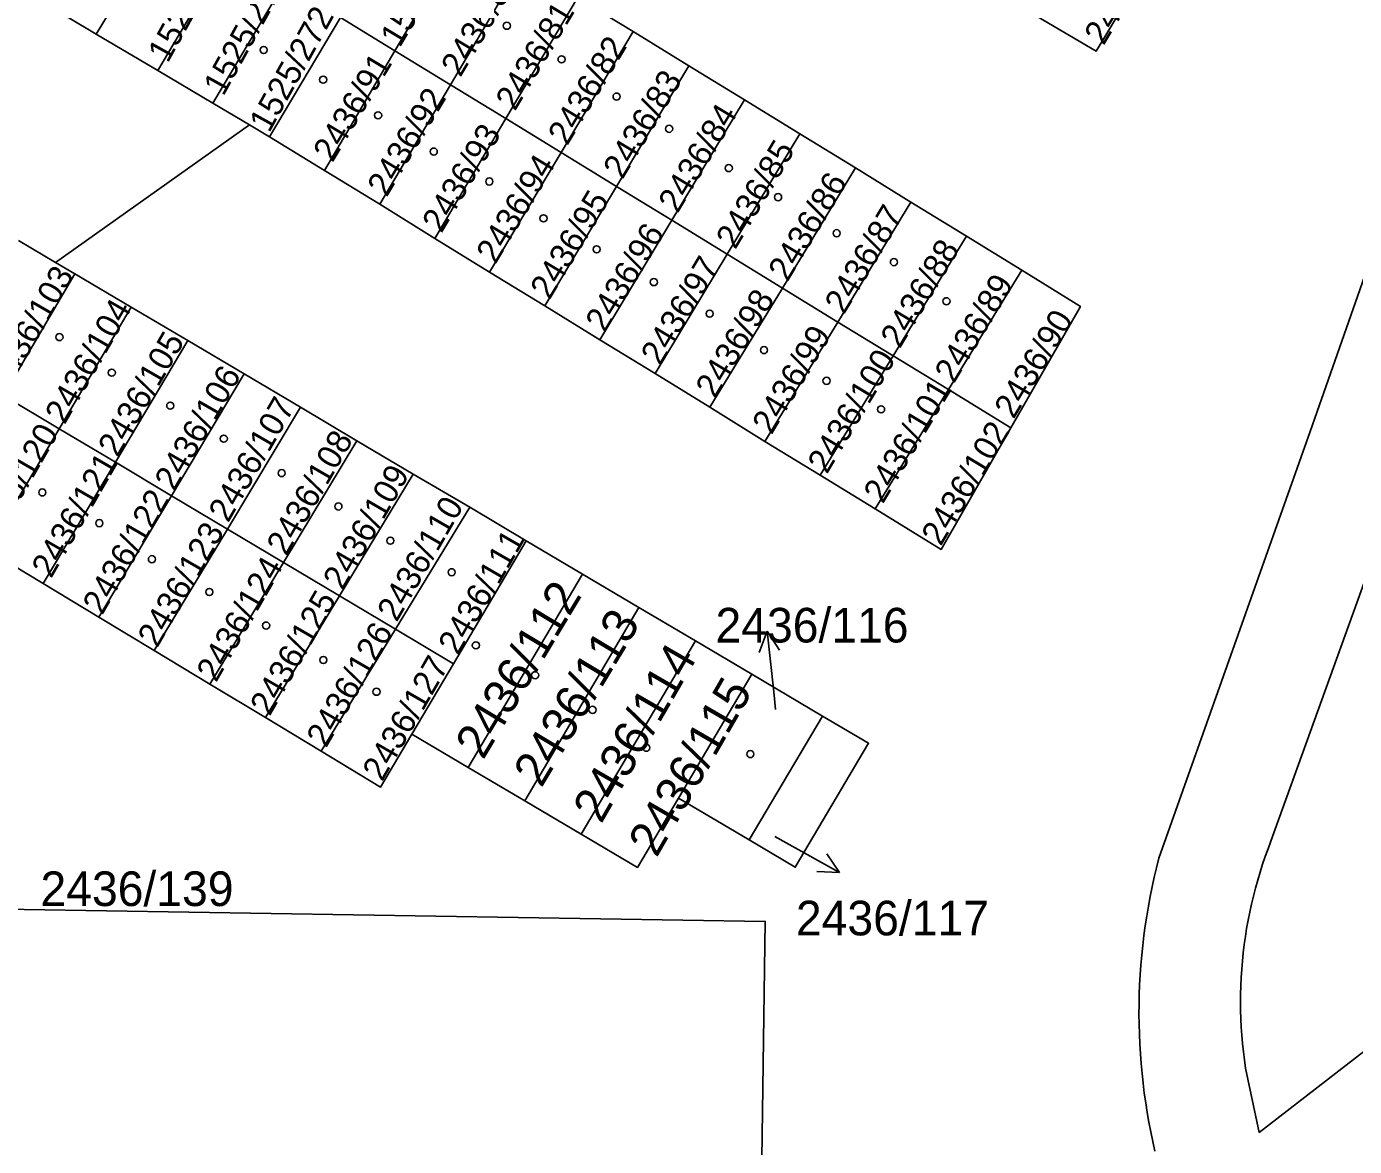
# Model space of a CAD drawing. Extents: x -869103 to -863415, y -1015889 to -1012477.
# Drawn here: x -865727.8 to -865662.6, y -1014844.8 to -1014789.8 of the extents above; entities that cross this region are included whole.
import ezdxf

# ---------------------------------------------------------------- set-up
doc = ezdxf.new("R2010")
doc.units = 0
for name, color, linetype in [('Hranice parcel', 7, 'Continuous'), ('Parcelní čísla', 7, 'Continuous'), ('Pop  PČ popisy', 7, 'Continuous'), ('Vnitřní kresba', 7, 'Continuous'), ('Značky budov', 7, 'Continuous')]:
    doc.layers.add(name, color=color, linetype=linetype)

msp = doc.modelspace()

# ---------------------------------------------------------------- linework, layer by layer
at = {"layer": 'Hranice parcel'}
for p, q in [((-865720.8, -1014784.22), (-865724.36, -1014790.18)), ((-865709.69, -1014790.99), (-865706.17, -1014785.02)), ((-865721.34, -1014791.95), (-865717.81, -1014786.01)), ((-865706.97, -1014792.66), (-865703.44, -1014786.69)), ((-865718.63, -1014793.56), (-865715.15, -1014787.7)), ((-865727.05, -1014788.57), (-865724.36, -1014790.18)), ((-865704.25, -1014794.32), (-865700.72, -1014788.37)), ((-865697.99, -1014790.04), (-865700.72, -1014788.37)), ((-865715.85, -1014795.21), (-865712.37, -1014789.35)), ((-865712.37, -1014789.35), (-865709.69, -1014790.99)), ((-865701.53, -1014795.98), (-865697.99, -1014790.04)), ((-865695.26, -1014791.72), (-865697.99, -1014790.04)), ((-865724.36, -1014790.18), (-865721.34, -1014791.95)), ((-865713.15, -1014796.87), (-865709.69, -1014790.99)), ((-865709.69, -1014790.99), (-865706.97, -1014792.66)), ((-865721.34, -1014791.95), (-865718.63, -1014793.56)), ((-865698.81, -1014797.65), (-865695.26, -1014791.72)), ((-865692.53, -1014793.39), (-865695.26, -1014791.72)), ((-865710.44, -1014798.53), (-865706.97, -1014792.66)), ((-865706.97, -1014792.66), (-865704.25, -1014794.32)), ((-865696.1, -1014799.31), (-865692.53, -1014793.39)), ((-865689.81, -1014795.07), (-865692.53, -1014793.39)), ((-865718.63, -1014793.56), (-865716.84, -1014794.62)), ((-865726.36, -1014801.39), (-865716.84, -1014794.62)), ((-865716.84, -1014794.62), (-865715.85, -1014795.21)), ((-865707.74, -1014800.2), (-865704.25, -1014794.32)), ((-865704.25, -1014794.32), (-865701.53, -1014795.98)), ((-865715.85, -1014795.21), (-865713.15, -1014796.87)), ((-865693.38, -1014800.98), (-865689.81, -1014795.07)), ((-865687.08, -1014796.74), (-865689.81, -1014795.07)), ((-865705.04, -1014801.86), (-865701.53, -1014795.98)), ((-865701.53, -1014795.98), (-865698.81, -1014797.65)), ((-865713.15, -1014796.87), (-865710.44, -1014798.53)), ((-865690.66, -1014802.64), (-865687.08, -1014796.74)), ((-865684.35, -1014798.42), (-865687.08, -1014796.74)), ((-865702.33, -1014803.52), (-865698.81, -1014797.65)), ((-865698.81, -1014797.65), (-865696.1, -1014799.31)), ((-865710.44, -1014798.53), (-865707.74, -1014800.2)), ((-865687.94, -1014804.31), (-865684.35, -1014798.42)), ((-865681.63, -1014800.09), (-865684.35, -1014798.42)), ((-865699.63, -1014805.18), (-865696.1, -1014799.31)), ((-865696.1, -1014799.31), (-865693.38, -1014800.98)), ((-865726.36, -1014801.39), (-865728.18, -1014800.31)), ((-865707.74, -1014800.2), (-865705.04, -1014801.86)), ((-865685.22, -1014805.97), (-865681.63, -1014800.09)), ((-865678.9, -1014801.77), (-865681.63, -1014800.09)), ((-865696.92, -1014806.84), (-865693.38, -1014800.98)), ((-865693.38, -1014800.98), (-865690.66, -1014802.64)), ((-865725.41, -1014801.95), (-865726.36, -1014801.39)), ((-865705.04, -1014801.86), (-865702.33, -1014803.52)), ((-865682.51, -1014807.63), (-865678.9, -1014801.77)), ((-865728.92, -1014807.92), (-865725.41, -1014801.95)), ((-865722.64, -1014803.58), (-865725.41, -1014801.95)), ((-865694.22, -1014808.5), (-865690.66, -1014802.64)), ((-865690.66, -1014802.64), (-865687.94, -1014804.31)), ((-865726.18, -1014809.56), (-865722.64, -1014803.58)), ((-865719.87, -1014805.22), (-865722.64, -1014803.58)), ((-865702.33, -1014803.52), (-865699.63, -1014805.18)), ((-865691.52, -1014810.17), (-865687.94, -1014804.31)), ((-865687.94, -1014804.31), (-865685.22, -1014805.97)), ((-865723.42, -1014811.2), (-865719.87, -1014805.22)), ((-865717.1, -1014806.86), (-865719.87, -1014805.22)), ((-865699.63, -1014805.18), (-865696.92, -1014806.84)), ((-865688.81, -1014811.83), (-865685.22, -1014805.97)), ((-865685.22, -1014805.97), (-865682.51, -1014807.63)), ((-865720.67, -1014812.84), (-865717.1, -1014806.86)), ((-865714.33, -1014808.5), (-865717.1, -1014806.86)), ((-865696.92, -1014806.84), (-865694.22, -1014808.5)), ((-865686.11, -1014813.49), (-865682.51, -1014807.63)), ((-865682.51, -1014807.63), (-865679.45, -1014809.51)), ((-865728.92, -1014807.92), (-865726.18, -1014809.56)), ((-865717.92, -1014814.48), (-865714.33, -1014808.5)), ((-865711.56, -1014810.14), (-865714.33, -1014808.5)), ((-865694.22, -1014808.5), (-865691.52, -1014810.17)), ((-865729.7, -1014815.51), (-865726.18, -1014809.56)), ((-865726.18, -1014809.56), (-865723.42, -1014811.2)), ((-865715.17, -1014816.12), (-865711.56, -1014810.14)), ((-865708.79, -1014811.78), (-865711.56, -1014810.14)), ((-865691.52, -1014810.17), (-865688.81, -1014811.83)), ((-865726.97, -1014817.16), (-865723.42, -1014811.2)), ((-865723.42, -1014811.2), (-865720.67, -1014812.84)), ((-865712.42, -1014817.76), (-865708.79, -1014811.78)), ((-865706.02, -1014813.41), (-865708.79, -1014811.78)), ((-865688.81, -1014811.83), (-865686.11, -1014813.49)), ((-865724.24, -1014818.81), (-865720.67, -1014812.84)), ((-865720.67, -1014812.84), (-865717.92, -1014814.48)), ((-865709.67, -1014819.4), (-865706.02, -1014813.41)), ((-865703.25, -1014815.05), (-865706.02, -1014813.41)), ((-865721.51, -1014820.45), (-865717.92, -1014814.48)), ((-865717.92, -1014814.48), (-865715.17, -1014816.12)), ((-865729.7, -1014815.51), (-865726.97, -1014817.16)), ((-865706.82, -1014821.1), (-865703.25, -1014815.05)), ((-865700.48, -1014816.69), (-865703.25, -1014815.05)), ((-865718.78, -1014822.1), (-865715.17, -1014816.12)), ((-865715.17, -1014816.12), (-865712.42, -1014817.76)), ((-865706.09, -1014826.19), (-865700.48, -1014816.69)), ((-865697.71, -1014818.33), (-865700.48, -1014816.69)), ((-865726.97, -1014817.16), (-865724.24, -1014818.81)), ((-865716.05, -1014823.74), (-865712.42, -1014817.76)), ((-865712.42, -1014817.76), (-865709.67, -1014819.4)), ((-865724.24, -1014818.81), (-865721.51, -1014820.45)), ((-865703.32, -1014827.82), (-865697.71, -1014818.33)), ((-865694.93, -1014819.97), (-865697.71, -1014818.33)), ((-865713.32, -1014825.39), (-865709.67, -1014819.4)), ((-865709.67, -1014819.4), (-865706.82, -1014821.1)), ((-865700.54, -1014829.47), (-865694.93, -1014819.97)), ((-865692.16, -1014821.61), (-865694.93, -1014819.97)), ((-865721.51, -1014820.45), (-865718.78, -1014822.1)), ((-865706.82, -1014821.1), (-865708.86, -1014824.55)), ((-865718.78, -1014822.1), (-865716.05, -1014823.74)), ((-865695.76, -1014827.69), (-865692.16, -1014821.61)), ((-865688.69, -1014823.66), (-865692.16, -1014821.61)), ((-865716.05, -1014823.74), (-865713.32, -1014825.39)), ((-865692.3, -1014829.74), (-865688.69, -1014823.66)), ((-865708.86, -1014824.55), (-865706.09, -1014826.19)), ((-865706.09, -1014826.19), (-865703.32, -1014827.82)), ((-865703.32, -1014827.82), (-865700.54, -1014829.47)), ((-865695.76, -1014827.69), (-865692.3, -1014829.74))]:
    msp.add_line(p, q, dxfattribs=at)
for points in [[(-865678.15, -1014789.3), (-865675.26, -1014791.01), (-865671.66, -1014785.01)], [(-865679.45, -1014809.51), (-865676.03, -1014803.54), (-865678.9, -1014801.77)], [(-865686.11, -1014813.49), (-865682.87, -1014815.48), (-865679.45, -1014809.51)], [(-865692.3, -1014829.74), (-865690.03, -1014831.09), (-865686.43, -1014825), (-865688.69, -1014823.66)], [(-865713.32, -1014825.39), (-865710.4, -1014827.15), (-865708.86, -1014824.55)], [(-865700.54, -1014829.47), (-865697.78, -1014831.1), (-865695.76, -1014827.69)], [(-865707.15, -1014906.31), (-865694.86, -1014907.05), (-865692.34, -1014893.22), (-865691.51, -1014833.75), (-865744.09, -1014832.9)]]:
    msp.add_lwpolyline(points, dxfattribs=at)
at = {"layer": 'Pop  PČ popisy'}
for p, q in [((-865691.404, -1014819.485), (-865691.797, -1014820.534)), ((-865691.09, -1014822.47), (-865691.404, -1014819.485)), ((-865691.404, -1014819.485), (-865690.801, -1014820.429)), ((-865691, -1014823.34), (-865691.09, -1014822.47)), ((-865691.03, -1014829.58), (-865690.48, -1014829.89)), ((-865690.48, -1014829.89), (-865687.855, -1014831.345)), ((-865687.855, -1014831.345), (-865688.488, -1014830.421)), ((-865687.855, -1014831.345), (-865688.974, -1014831.297))]:
    msp.add_line(p, q, dxfattribs=at)
at = {"layer": 'Vnitřní kresba'}
for p, q in [((-865664.75, -1014809.68), (-865662.07, -1014802.07)), ((-865672.17, -1014830.64), (-865664.75, -1014809.68)), ((-865659.85, -1014810.85), (-865666.67, -1014829.8)), ((-865667.25, -1014844.11), (-865657.82, -1014836.81)), ((-865667.92, -1014840.95), (-865667.25, -1014844.11))]:
    msp.add_line(p, q, dxfattribs=at)
for points in [[(-865667.92, -1014840.95), (-865667.978, -1014840.549), (-865668.027, -1014840.146), (-865668.07, -1014839.743), (-865668.105, -1014839.339), (-865668.132, -1014838.935), (-865668.151, -1014838.53), (-865668.163, -1014838.125), (-865668.168, -1014837.719), (-865668.164, -1014837.314), (-865668.153, -1014836.909), (-865668.135, -1014836.504), (-865668.109, -1014836.099), (-865668.075, -1014835.695), (-865668.033, -1014835.292), (-865667.985, -1014834.89), (-865667.928, -1014834.488), (-865667.864, -1014834.088), (-865667.792, -1014833.689), (-865667.713, -1014833.292), (-865667.627, -1014832.895), (-865667.533, -1014832.501), (-865667.431, -1014832.109), (-865667.323, -1014831.718), (-865667.207, -1014831.33), (-865667.083, -1014830.944), (-865666.953, -1014830.56), (-865666.815, -1014830.179), (-865666.67, -1014829.8)], [(-865672.367, -1014845.035), (-865672.474, -1014844.563), (-865672.573, -1014844.088), (-865672.664, -1014843.612), (-865672.747, -1014843.135), (-865672.823, -1014842.656), (-865672.891, -1014842.176), (-865672.951, -1014841.695), (-865673.003, -1014841.213), (-865673.047, -1014840.731), (-865673.084, -1014840.247), (-865673.113, -1014839.764), (-865673.134, -1014839.279), (-865673.147, -1014838.795), (-865673.152, -1014838.31), (-865673.149, -1014837.826), (-865673.139, -1014837.341), (-865673.12, -1014836.857), (-865673.094, -1014836.373), (-865673.06, -1014835.889), (-865673.018, -1014835.407), (-865672.968, -1014834.924), (-865672.91, -1014834.443), (-865672.845, -1014833.963), (-865672.772, -1014833.484), (-865672.691, -1014833.006), (-865672.602, -1014832.53), (-865672.505, -1014832.055), (-865672.401, -1014831.581), (-865672.289, -1014831.11), (-865672.17, -1014830.64)]]:
    msp.add_lwpolyline(points, dxfattribs=at)
at = {"layer": 'Značky budov'}
for centre in [(-865704.197, -1014789.759), (-865716.137, -1014790.949), (-865701.507, -1014791.409), (-865713.217, -1014792.409), (-865698.807, -1014793.239), (-865710.517, -1014794.159), (-865696.227, -1014794.819), (-865707.787, -1014795.939), (-865693.297, -1014796.749), (-865705.057, -1014797.409), (-865690.877, -1014798.179), (-865702.397, -1014799.219), (-865687.997, -1014799.949), (-865699.787, -1014800.739), (-865685.187, -1014801.369), (-865696.977, -1014802.349), (-865682.607, -1014803.289), (-865694.237, -1014803.899), (-865726.167, -1014805.049), (-865691.567, -1014805.689), (-865723.597, -1014806.799), (-865688.497, -1014807.199), (-865720.727, -1014808.419), (-865685.817, -1014808.599), (-865718.097, -1014810.039), (-865715.257, -1014811.729), (-865727.007, -1014812.679), (-865712.467, -1014813.369), (-865724.207, -1014814.189), (-865709.917, -1014815.049), (-865721.627, -1014815.959), (-865706.907, -1014816.599), (-865718.807, -1014817.569), (-865716.017, -1014819.219), (-865705.717, -1014820.189), (-865713.207, -1014820.909), (-865702.807, -1014821.659), (-865710.597, -1014822.469), (-865699.987, -1014823.359), (-865697.347, -1014825.219), (-865692.237, -1014825.529)]:
    msp.add_circle(centre, 0.175, dxfattribs=at)

# ---------------------------------------------------------------- texts
at = {"layer": 'Parcelní čísla'}
for s, height, rotation, p in [('1525/270', 1.19, 59, (-865709.459, -1014790.876)), ('1525/150', 1.19, 61, (-865720.849, -1014791.628)), ('2436/79', 1.19, 59, (-865674.889, -1014790.766)), ('1525/271', 1.19, 61, (-865718.119, -1014793.258)), ('2436/80', 1.19, 59, (-865706.479, -1014792.326)), ('1525/272', 1.19, 61, (-865715.869, -1014795.058)), ('2436/81', 1.19, 59, (-865703.799, -1014793.986)), ('2436/82', 1.19, 59, (-865701.229, -1014795.686)), ('2436/91', 1.19, 59, (-865712.759, -1014796.516)), ('2436/83', 1.19, 59, (-865698.519, -1014797.346)), ('2436/92', 1.19, 59, (-865710.099, -1014798.216)), ('2436/84', 1.19, 59, (-865695.809, -1014799.006)), ('2436/93', 1.19, 59, (-865707.409, -1014799.986)), ('2436/85', 1.19, 59, (-865692.979, -1014800.786)), ('2436/94', 1.19, 59, (-865704.749, -1014801.496)), ('2436/86', 1.19, 59, (-865690.409, -1014802.366)), ('2436/95', 1.19, 59, (-865702.099, -1014803.256)), ('2436/87', 1.19, 59, (-865687.639, -1014803.976)), ('2436/96', 1.19, 59, (-865699.389, -1014804.866)), ('2436/88', 1.19, 59, (-865684.899, -1014805.656)), ('2436/97', 1.19, 59, (-865696.669, -1014806.496)), ('2436/103', 1.19, 60, (-865728.744, -1014807.757)), ('2436/89', 1.19, 59, (-865682.239, -1014807.366)), ('2436/98', 1.19, 59, (-865693.979, -1014808.106)), ('2436/104', 1.19, 60, (-865725.914, -1014809.387)), ('2436/90', 1.19, 59, (-865679.309, -1014809.116)), ('2436/105', 1.19, 60, (-865723.314, -1014810.997)), ('2436/99', 1.19, 59, (-865691.199, -1014809.886)), ('2436/100', 1.19, 59, (-865688.479, -1014811.816)), ('2436/106', 1.19, 60, (-865720.534, -1014812.657)), ('2436/101', 1.19, 59, (-865685.729, -1014813.276)), ('2436/107', 1.19, 60, (-865717.884, -1014814.207)), ('2436/120', 1.19, 60, (-865729.494, -1014815.507)), ('2436/108', 1.19, 60, (-865715.034, -1014815.837)), ('2436/102', 1.19, 59, (-865682.889, -1014815.356)), ('2436/121', 1.19, 60, (-865726.574, -1014816.937)), ('2436/109', 1.19, 60, (-865712.264, -1014817.527)), ('2436/122', 1.19, 60, (-865724.064, -1014818.737)), ('2436/110', 1.19, 60, (-865709.604, -1014819.087)), ('2436/123', 1.19, 60, (-865721.364, -1014820.347)), ('2436/111', 1.19, 60, (-865706.604, -1014820.717)), ('2436/124', 1.19, 60, (-865718.474, -1014822.047)), ('2436/125', 1.19, 60, (-865715.844, -1014823.707)), ('2436/112', 1.7, 59, (-865705.361, -1014825.857)), ('2436/113', 1.7, 59, (-865702.501, -1014827.227)), ('2436/126', 1.19, 60, (-865713.074, -1014825.267)), ('2436/127', 1.19, 60, (-865710.324, -1014826.917)), ('2436/114', 1.7, 60, (-865699.563, -1014828.995)), ('2436/115', 1.7, 60, (-865696.843, -1014830.655))]:
    msp.add_text(s, height=height, rotation=rotation, dxfattribs=at).set_placement(p)
for s, p in [('2436/116', (-865693.95, -1014820.05)), ('2436/139', (-865727.1, -1014832.993)), ('2436/117', (-865690, -1014834.433))]:
    msp.add_text(s, height=1.7, dxfattribs=at).set_placement(p)

doc.saveas('drawing.dxf')
